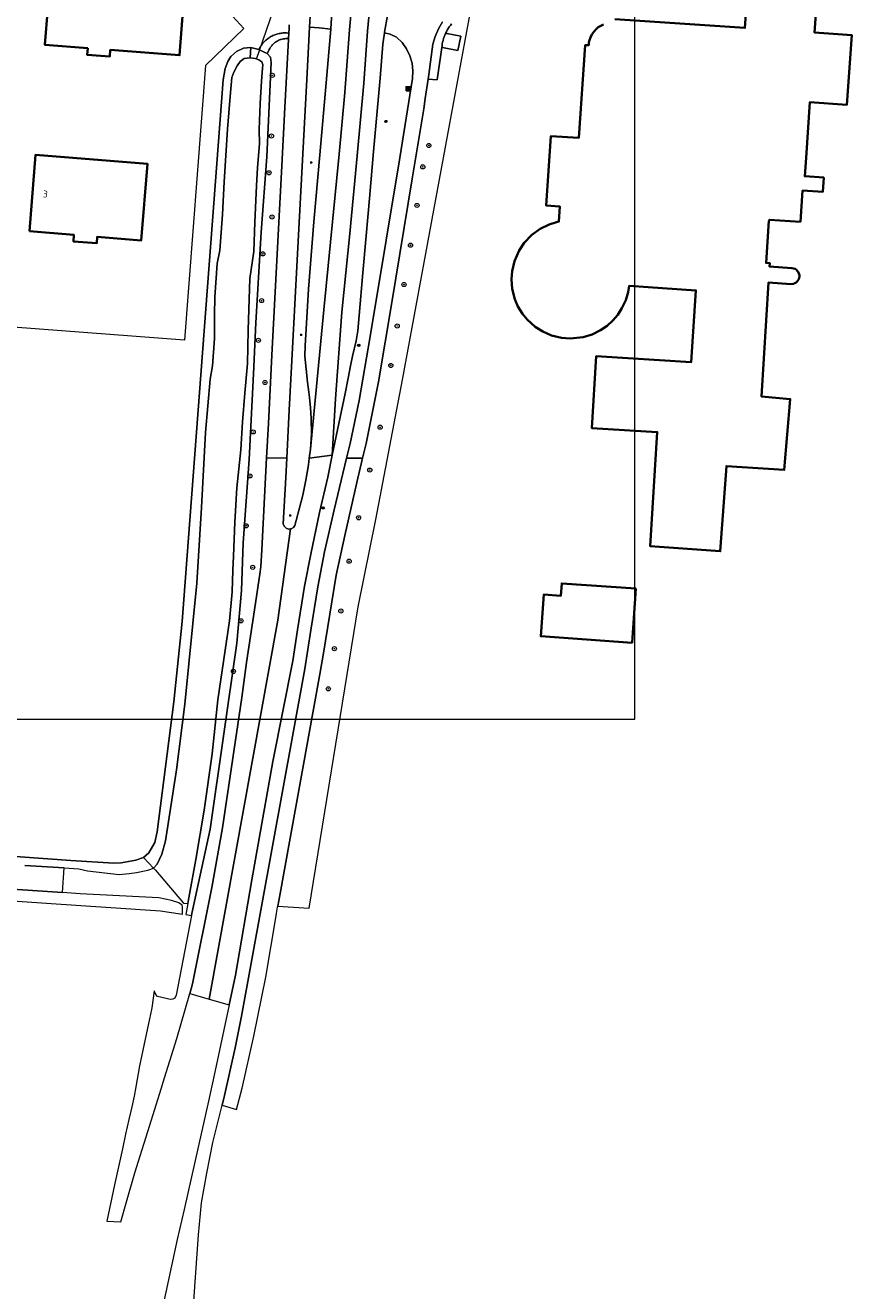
# Model space of a CAD drawing. Header units: metres. Extents: x 152610 to 160096, y 456114 to 462495.
# Tile 629 of 656: x 157162 to 157322, y 461089 to 461334. Entities that reach past the tile are written whole.
import ezdxf
from ezdxf.enums import TextEntityAlignment as Align

# ---------------------------------------------------------------- set-up
doc = ezdxf.new("R2010")
doc.units = ezdxf.units.M
doc.header["$LTSCALE"] = 0.5
doc.layers.get('0').update_dxf_attribs({"linetype": 'CONTINUOUS'})
for name, color, linetype, lineweight in [('B-PV-GR-BOOM-S', 251, 'CONTINUOUS', 25), ('B-PV-GR-GROENVOORZIENING-G', 252, 'CONTINUOUS', 18), ('B-PV-IE-MEUBILAIR-S', 251, 'CONTINUOUS', 25), ('B-PV-IE-MEUBILAIR_WEGMEUBILAIR_AFVALBAK-S', 251, 'CONTINUOUS', 25), ('B-PV-KW-KUNSTWERK_DUIKER-G', 251, 'CONTINUOUS', 18), ('B-PV-OG-BEBOUWING-GV', 6, 'CONTINUOUS', 35), ('B-PV-OG-BEBOUWING-T18', 1, 'CONTINUOUS', 18), ('B-PV-OG-TERREIN_BEGROEID-GV', 251, 'CONTINUOUS', 18), ('B-PV-OG-TERREIN_OEVER-GV', 251, 'CONTINUOUS', 18), ('B-PV-OG-WATER_SLOOT-GV', 251, 'CONTINUOUS', 18), ('B-PV-VH-GESLOTENVERHARDING_ASFALT-GV', 251, 'CONTINUOUS', 18), ('B-PV-VH-OPENVERHARDING_TEGEL-GV', 251, 'CONTINUOUS', 18)]:
    doc.layers.add(name, color=color, linetype=linetype, lineweight=lineweight)
doc.styles.add('NLCS-ISO', font='NLCS-ISO.ttf')
doc.styles.add('NLCS-ISO-M750-T18', font='NLCS-ISO.ttf', dxfattribs={"height": 1.35})

# ---------------------------------------------------------------- blocks, each defined once
blk = doc.blocks.new('SIE-WEG_AFVALBAK-SO')
h = blk.add_hatch(color=256)
h.dxf.hatch_style = 1
h.paths.add_polyline_path([(-1.5, -1.5), (1.5, -1.5), (1.5, 1.5), (-1.5, 1.5)])
for points in [[(-2, -2), (2, -2), (2, 2), (-2, 2)], [(-1.5, -1.5), (1.5, -1.5), (1.5, 1.5), (-1.5, 1.5)]]:
    blk.add_lwpolyline(points, close=True)
blk = doc.blocks.new('SIE-MEUBILAIR_PAAL_LICHTMAST-SO')
for points in [[(-0.6, 0), (-1, 0)], [(-0.7, 0.7), (-0.4, 0.4)], [(0, 1), (0, 0.6)], [(0.4, 0.4), (0.7, 0.7)], [(1, 0), (0.6, 0)], [(-0.7, -0.7), (-0.4, -0.4)], [(0, -0.6), (0, -1)], [(0.4, -0.4), (0.7, -0.7)]]:
    blk.add_lwpolyline(points)
blk.add_circle((0, 0), 0.5)
blk = doc.blocks.new('SIE-MEUBILAIR_PUT_RIOOLPUT-SO')
blk.add_ellipse((0, 0), major_axis=(1.25, 0), ratio=0.54)
at = {"style": 'NLCS-ISO'}
blk.add_text('ri', height=0.75, dxfattribs=at).set_placement((0, 0.1), align=Align.MIDDLE_CENTER)
blk = doc.blocks.new('SGR-BOOM_GBKN-SO')
at = {"linetype": 'ByBlock', "lineweight": 18}
h = blk.add_hatch(color=0, dxfattribs=at)
h.dxf.hatch_style = 1
edge = h.paths.add_edge_path()
edge.add_arc((0, 0), 0.25, 0, 360)
at = {"color": 0, "linetype": 'ByBlock', "lineweight": 18}
for radius in [2, 0.25]:
    blk.add_circle((0, 0), radius, dxfattribs=at)
at = {"color": 0, "linetype": 'ByBlock', "lineweight": 18, "style": 'NLCS-ISO'}
blk.add_attdef('SOORT', (2.5, 0), '', height=1.5, dxfattribs=at)

msp = doc.modelspace()

# ---------------------------------------------------------------- linework, layer by layer
at = {"layer": 'B-PV-GR-GROENVOORZIENING-G'}
msp.add_lwpolyline([(156654.254, 461199.56), (157279.902, 461199.56), (157279.902, 461707.86), (156654.254, 461707.86)], close=True, dxfattribs=at)
msp.add_lwpolyline([(156654.254, 461199.56), (157279.902, 461199.56), (157279.902, 461707.86), (156654.254, 461707.86)], close=True, dxfattribs=at)
at = {"layer": 'B-PV-KW-KUNSTWERK_DUIKER-G', "flags": 128}
msp.add_lwpolyline([(157206.771, 461327.198), (157210.599, 461338.404), (157205.516, 461389.543)], dxfattribs=at)
at = {"layer": 'B-PV-OG-BEBOUWING-GV', "flags": 128}
for points in [[(157174.142, 461329.306), (157174.04, 461327.991), (157178.385, 461327.656), (157178.487, 461328.971), (157191.871, 461327.939), (157192.968, 461342.161), (157166.977, 461344.166), (157165.809, 461329.949)], [(157162.845, 461293.906), (157171.458, 461293.198), (157171.354, 461291.943), (157175.854, 461291.574), (157175.957, 461292.828), (157184.478, 461292.127), (157185.693, 461306.897), (157164.06, 461308.675)], [(157280.088, 461224.805), (157265.754, 461225.814), (157265.584, 461223.4), (157262.262, 461223.634), (157261.695, 461215.584), (157279.351, 461214.341)]]:
    msp.add_lwpolyline(points, close=True, dxfattribs=at)
for points in [[(157273.799, 461333.887), (157273.3, 461333.641), (157272.815, 461333.324), (157272.42, 461332.993), (157271.948, 461332.478), (157271.582, 461331.941), (157271.294, 461331.355), (157271.115, 461330.825), (157271.018, 461330.392), (157270.957, 461329.843), (157270.289, 461329.889), (157269.051, 461311.938), (157263.663, 461312.301), (157262.758, 461298.846), (157265.412, 461298.667), (157265.216, 461295.754), (157264.721, 461295.644), (157263.328, 461295.207), (157261.564, 461294.345), (157259.994, 461293.211), (157258.481, 461291.633), (157257.513, 461290.194), (157256.591, 461288.106), (157256.14, 461286.162), (157256.028, 461284.66), (157256.17, 461282.766), (157256.669, 461280.792), (157257.282, 461279.364), (157258.143, 461277.947), (157259.046, 461276.835), (157260.606, 461275.427), (157262.089, 461274.488), (157263.759, 461273.766), (157265.722, 461273.287), (157267.371, 461273.158), (157269.899, 461273.428), (157271.606, 461273.948), (157273.224, 461274.737), (157274.53, 461275.634), (157275.621, 461276.622), (157276.583, 461277.753), (157277.39, 461278.998), (157278.108, 461280.542), (157278.573, 461282.106), (157278.772, 461283.313), (157291.674, 461282.463), (157290.758, 461268.563), (157272.417, 461269.771), (157271.549, 461255.839), (157284.205, 461255.052), (157282.851, 461232.979), (157296.405, 461232.022), (157296.466, 461232.876), (157297.58, 461248.485), (157308.774, 461247.743), (157309.917, 461261.45), (157304.375, 461261.937), (157305.703, 461283.981), (157310.043, 461283.688), (157310.421, 461283.709), (157310.597, 461283.752), (157310.835, 461283.846), (157311.038, 461283.968), (157311.246, 461284.145), (157311.41, 461284.343), (157311.569, 461284.632), (157311.653, 461284.9), (157311.686, 461285.163), (157311.677, 461285.402), (157311.608, 461285.714), (157311.464, 461286.024), (157311.283, 461286.265), (157311.101, 461286.434), (157310.84, 461286.6), (157310.538, 461286.714), (157310.251, 461286.761), (157305.911, 461287.054), (157305.957, 461287.733), (157305.258, 461287.78), (157305.809, 461295.931), (157305.879, 461295.926), (157305.893, 461296.131), (157311.886, 461295.728), (157312.29, 461301.747), (157316.207, 461301.483), (157316.395, 461304.267), (157312.734, 461304.514), (157312.974, 461308.066), (157313.702, 461318.841), (157320.885, 461318.356), (157321.795, 461331.815), (157314.611, 461332.301), (157314.975, 461337.688)], [(157301.533, 461338.597), (157301.169, 461333.209), (157276.006, 461334.914)]]:
    msp.add_lwpolyline(points, dxfattribs=at)
at = {"layer": 'B-PV-OG-TERREIN_BEGROEID-GV', "flags": 128}
for points in [[(157200.735, 461336.936), (157204.322, 461333.079), (157196.907, 461325.943), (157192.842, 461272.818), (157154.57, 461275.759)], [(157244.451, 461333.981), (157244.225, 461333.698), (157244.013, 461333.405), (157243.813, 461333.104), (157243.627, 461332.793), (157243.455, 461332.475), (157243.299, 461332.154), (157243.554, 461332.108), (157246.253, 461331.621), (157245.673, 461328.841), (157243.042, 461329.348), (157242.572, 461329.439), (157241.677, 461323.166), (157239.925, 461323.275), (157239.365, 461319.535), (157239.077, 461317.59), (157236.83, 461304.06), (157232.939, 461280.14), (157230.314, 461264.781), (157227.929, 461252.872), (157227.261, 461249.999), (157226.165, 461245.286), (157223.794, 461235.092), (157222.16, 461227.408), (157219.707, 461212.284), (157219.013, 461208.228), (157211.048, 461164.451), (157210.872, 461163.401), (157216.898, 461163.007), (157226.394, 461221.28), (157229.799, 461238.189), (157234.942, 461265.158), (157248.171, 461336.714)], [(157150.28, 461173.705), (157170.872, 461172.252), (157179.168, 461171.723), (157180.563, 461171.784), (157183.45, 461172.302), (157184.879, 461172.806), (157185.947, 461173.703), (157187.067, 461175.693), (157187.522, 461177.792), (157190.749, 461202.924), (157192.377, 461218.42), (157200.294, 461323.198), (157200.702, 461325.354), (157201.209, 461326.719), (157201.796, 461327.679), (157202.891, 461328.623), (157204.245, 461329.267), (157205.67, 461329.42), (157207.199, 461329.021), (157207.53, 461329.62), (157207.555, 461329.66), (157207.671, 461329.835), (157207.794, 461330.007), (157207.924, 461330.173), (157208.059, 461330.335), (157208.201, 461330.491), (157208.348, 461330.642), (157208.501, 461330.787), (157208.66, 461330.926), (157208.823, 461331.059), (157208.992, 461331.186), (157209.165, 461331.306), (157209.343, 461331.42), (157209.525, 461331.526), (157209.71, 461331.626), (157209.9, 461331.719), (157210.093, 461331.804), (157210.289, 461331.882), (157210.487, 461331.953), (157210.689, 461332.016), (157210.892, 461332.071), (157211.098, 461332.119), (157211.305, 461332.158), (157211.513, 461332.19), (157211.723, 461332.214), (157211.933, 461332.23), (157212.144, 461332.238), (157212.354, 461332.238), (157212.565, 461332.23), (157212.775, 461332.214), (157212.985, 461332.19), (157213.05, 461333.182), (157213.062, 461333.448), (157213.08, 461333.831)], [(157192.994, 461064.225), (157195.507, 461099.847), (157196.093, 461106.016), (157197.117, 461111.772), (157198.328, 461117.704), (157200.105, 461124.894), (157200.564, 461126.752), (157202.612, 461136.013), (157203.849, 461142.145), (157213.689, 461196.169), (157216.094, 461209.268), (157217.256, 461216.743), (157218.626, 461225.126), (157219.891, 461231.879), (157221.777, 461240.043), (157224.149, 461249.999), (157224.83, 461252.857), (157226.621, 461261.199), (157228.723, 461273.535), (157231.843, 461292.188), (157234.483, 461308.085), (157236.893, 461323.417), (157236.984, 461324.905), (157236.82, 461326.388), (157236.406, 461327.82), (157235.754, 461329.161), (157234.883, 461330.372), (157233.819, 461331.416), (157232.588, 461332.03), (157231.459, 461332.245), (157231.199, 461330.056), (157230.638, 461323.518), (157229.938, 461315.675), (157229.373, 461309.332), (157228.586, 461300.253), (157227.935, 461293.029), (157227.298, 461285.842), (157226.604, 461277.63), (157226.328, 461274.626), (157226.011, 461272.673), (157225.309, 461269.747), (157224.95, 461267.848), (157224.462, 461265.489), (157223.864, 461262.534), (157222.938, 461257.942), (157221.386, 461250.615), (157220.536, 461246.35), (157218.894, 461239.517), (157217.229, 461231.456), (157216.001, 461225.298), (157214.685, 461216.823), (157213.75, 461210.824), (157209.927, 461191.361), (157205.869, 461168.473), (157202.66, 461150.04), (157201.447, 461144.284), (157198.588, 461130.717), (157197.453, 461125.66), (157192.756, 461104.725), (157191.382, 461098.906), (157185.916, 461073.511)]]:
    msp.add_lwpolyline(points, dxfattribs=at)
for points in [[(157212.565, 461332.23), (157212.354, 461332.238), (157212.144, 461332.238), (157211.933, 461332.23), (157211.723, 461332.214), (157211.513, 461332.19), (157211.305, 461332.158), (157211.098, 461332.119), (157210.892, 461332.071), (157210.689, 461332.016), (157210.487, 461331.953), (157210.289, 461331.882), (157210.093, 461331.804), (157209.9, 461331.719), (157209.71, 461331.626), (157209.525, 461331.526), (157209.343, 461331.42), (157209.165, 461331.306), (157208.992, 461331.186), (157208.823, 461331.059), (157208.66, 461330.926), (157208.501, 461330.787), (157208.348, 461330.642), (157208.201, 461330.491), (157208.059, 461330.335), (157207.924, 461330.173), (157207.794, 461330.007), (157207.671, 461329.835), (157207.555, 461329.66), (157207.53, 461329.62), (157207.199, 461329.021), (157207.275, 461329.001), (157208.83, 461328.267), (157209.08, 461328.73), (157209.146, 461328.891), (157209.219, 461329.049), (157209.299, 461329.203), (157209.387, 461329.352), (157209.481, 461329.498), (157209.581, 461329.639), (157209.688, 461329.776), (157209.802, 461329.907), (157209.921, 461330.033), (157210.046, 461330.153), (157210.176, 461330.268), (157210.311, 461330.376), (157210.452, 461330.478), (157210.596, 461330.573), (157210.745, 461330.662), (157210.898, 461330.744), (157211.055, 461330.818), (157211.215, 461330.885), (157211.378, 461330.945), (157211.543, 461330.997), (157211.711, 461331.041), (157211.88, 461331.078), (157212.051, 461331.107), (157212.223, 461331.128), (157212.396, 461331.141), (157212.57, 461331.146), (157212.743, 461331.143), (157212.916, 461331.132), (157212.985, 461332.19), (157212.775, 461332.214)], [(157218.878, 461333.201), (157217.019, 461333.373), (157216.446, 461323.232), (157215.494, 461305.28), (157214.594, 461288.293), (157213.695, 461271.302), (157213.07, 461259.289), (157212.583, 461250.008), (157212.387, 461246.283), (157211.93, 461237.32), (157212.095, 461236.84), (157212.451, 461236.478), (157212.927, 461236.303), (157213.341, 461236.341), (157213.432, 461236.349), (157213.869, 461236.607), (157214.153, 461237.028), (157214.405, 461237.956), (157215.679, 461242.843), (157216.295, 461245.79), (157216.773, 461248.751), (157216.95, 461250.01), (157217.193, 461251.735), (157217.365, 461254.752), (157217.333, 461257.755), (157217.207, 461259.777), (157216.995, 461261.763), (157216.886, 461262.759), (157216.621, 461264.739), (157216.079, 461269.719), (157216.123, 461271.715), (157216.795, 461282.724), (157217.831, 461295.706), (157218.977, 461308.691), (157220.225, 461322.615), (157221.088, 461332.99)], [(157212.743, 461331.143), (157212.57, 461331.146), (157212.396, 461331.141), (157212.223, 461331.128), (157212.051, 461331.107), (157211.88, 461331.078), (157211.711, 461331.041), (157211.543, 461330.997), (157211.378, 461330.945), (157211.215, 461330.885), (157211.055, 461330.818), (157210.898, 461330.744), (157210.745, 461330.662), (157210.596, 461330.573), (157210.452, 461330.478), (157210.311, 461330.376), (157210.176, 461330.268), (157210.046, 461330.153), (157209.921, 461330.033), (157209.802, 461329.907), (157209.688, 461329.776), (157209.581, 461329.639), (157209.481, 461329.498), (157209.387, 461329.352), (157209.299, 461329.203), (157209.219, 461329.049), (157209.146, 461328.891), (157209.08, 461328.73), (157208.83, 461328.267), (157208.84, 461328.262), (157209.438, 461327.558), (157209.571, 461326.536), (157208.724, 461308.252), (157207.676, 461293.697), (157206.616, 461276.208), (157206.164, 461266.312), (157205.306, 461249.76), (157204.178, 461233.673), (157203.834, 461224.4), (157202.966, 461214.216), (157197.77, 461178.27), (157194.24, 461161.97), (157194.171, 461161.606), (157191.238, 461146.152), (157190.985, 461145.634), (157190.605, 461145.418), (157190.066, 461145.342), (157189.292, 461145.527), (157187.622, 461145.925), (157187.286, 461146.305), (157187.014, 461146.909), (157186.993, 461147.014), (157186.494, 461143.746), (157186.447, 461143.435), (157186.062, 461141.608), (157184.153, 461132.542), (157183.408, 461128.45), (157183.081, 461126.654), (157182.632, 461124.602), (157182.054, 461122.152), (157181.455, 461119.315), (157180.856, 461116.477), (157179.326, 461109.479), (157177.796, 461102.48), (157180.531, 461102.326), (157181.617, 461106.193), (157183.203, 461111.812), (157185.714, 461119.822), (157188.385, 461128.28), (157188.663, 461129.159), (157191.368, 461137.785), (157193.851, 461146.478), (157194.106, 461147.423), (157194.359, 461148.369), (157198.09, 461166.99), (157200.15, 461178.56), (157203.91, 461203.76), (157204.828, 461210.503), (157206.335, 461220.703), (157207.473, 461228.04), (157207.582, 461229.037), (157207.753, 461232.271), (157208.289, 461242.486), (157208.69, 461250.099), (157209.039, 461256.715), (157209.722, 461269.917), (157210.368, 461282.127), (157210.999, 461294.381), (157211.644, 461306.531), (157212.219, 461317.812), (157212.907, 461330.991), (157212.916, 461331.132)]]:
    msp.add_lwpolyline(points, close=True, dxfattribs=at)
at = {"layer": 'B-PV-OG-TERREIN_OEVER-GV', "flags": 128}
for points in [[(157205.67, 461329.42), (157204.245, 461329.267), (157202.891, 461328.623), (157201.796, 461327.679), (157201.209, 461326.719), (157200.702, 461325.354), (157200.294, 461323.198), (157192.377, 461218.42), (157190.749, 461202.924), (157187.522, 461177.792), (157187.067, 461175.693), (157185.947, 461173.703), (157184.879, 461172.806), (157186.826, 461170.763), (157187.519, 461171.539), (157188.462, 461173.415), (157189.171, 461176.03), (157191.273, 461189.743), (157192.883, 461202.458), (157195.198, 461225.859), (157196.095, 461240.503), (157196.881, 461254.965), (157197.807, 461265.275), (157198.267, 461267.842), (157198.62, 461273.143), (157198.641, 461277.718), (157198.666, 461281.177), (157199.165, 461287.651), (157199.639, 461290.2), (157200.154, 461297.12), (157200.473, 461303.468), (157201.171, 461313.608), (157201.64, 461319.98), (157201.976, 461323.597), (157202.366, 461324.661), (157202.999, 461325.884), (157203.582, 461326.696), (157204.365, 461327.289), (157205.501, 461327.411)], [(157207.199, 461329.021), (157205.67, 461329.42), (157205.501, 461327.411), (157206.48, 461327.296), (157207.188, 461327.057), (157207.747, 461326.631), (157207.954, 461326.055), (157207.937, 461325.423), (157207.723, 461322.93), (157207.459, 461318.596), (157207.291, 461313.593), (157207.319, 461310.804), (157206.963, 461306.246), (157206.771, 461302.675), (157206.412, 461295.644), (157206.228, 461289.99), (157205.428, 461284.762), (157205.135, 461274.793), (157205.02, 461268.302), (157204.482, 461262.591), (157204.037, 461257.067), (157203.703, 461251.598), (157202.944, 461244.268), (157202.558, 461237.628), (157202.283, 461231.099), (157202.162, 461228.365), (157202.047, 461224.181), (157201.546, 461218.581), (157199.301, 461203.276), (157198.173, 461192.817), (157196.653, 461181.977), (157195.024, 461172.405), (157193.564, 461164.273), (157193.493, 461163.9), (157193.086, 461161.76), (157194.171, 461161.606), (157194.24, 461161.97), (157197.77, 461178.27), (157202.966, 461214.216), (157203.834, 461224.4), (157204.178, 461233.673), (157205.306, 461249.76), (157206.164, 461266.312), (157206.616, 461276.208), (157207.676, 461293.697), (157208.724, 461308.252), (157209.571, 461326.536), (157209.438, 461327.558), (157208.84, 461328.262), (157208.83, 461328.267), (157207.275, 461329.001)]]:
    msp.add_lwpolyline(points, close=True, dxfattribs=at)
for points in [[(157161.969, 461171.273), (157169.565, 461170.784), (157172.386, 461170.602), (157174.061, 461170.199), (157180.219, 461169.533), (157182.141, 461169.687), (157183.576, 461169.932), (157185.713, 461170.341), (157186.826, 461170.763), (157184.879, 461172.806), (157183.45, 461172.302), (157180.563, 461171.784), (157179.168, 461171.723), (157170.872, 461172.252), (157150.28, 461173.705)], [(157138.112, 461165.913), (157167.088, 461163.917), (157188.205, 461162.462), (157192.441, 461161.853), (157192.452, 461163.209), (157192.358, 461163.581), (157191.743, 461164.044), (157190.328, 461164.467), (157187.852, 461165.016), (157172.668, 461165.773), (157169.244, 461166.005), (157140.205, 461167.97)]]:
    msp.add_lwpolyline(points, dxfattribs=at)
at = {"layer": 'B-PV-OG-WATER_SLOOT-GV', "flags": 128}
msp.add_lwpolyline([(157192.65, 461163.969), (157193.493, 461163.9), (157193.564, 461164.273), (157195.024, 461172.405), (157196.653, 461181.977), (157198.173, 461192.817), (157199.301, 461203.276), (157201.546, 461218.581), (157202.047, 461224.181), (157202.162, 461228.365), (157202.283, 461231.099), (157202.558, 461237.628), (157202.944, 461244.268), (157203.703, 461251.598), (157204.037, 461257.067), (157204.482, 461262.591), (157205.02, 461268.302), (157205.135, 461274.793), (157205.428, 461284.762), (157206.228, 461289.99), (157206.412, 461295.644), (157206.771, 461302.675), (157206.963, 461306.246), (157207.319, 461310.804), (157207.291, 461313.593), (157207.459, 461318.596), (157207.723, 461322.93), (157207.937, 461325.423), (157207.954, 461326.055), (157207.747, 461326.631), (157207.188, 461327.057), (157206.48, 461327.296), (157205.501, 461327.411), (157204.365, 461327.289), (157203.582, 461326.696), (157202.999, 461325.884), (157202.366, 461324.661), (157201.976, 461323.597), (157201.64, 461319.98), (157201.171, 461313.608), (157200.473, 461303.468), (157200.154, 461297.12), (157199.639, 461290.2), (157199.165, 461287.651), (157198.666, 461281.177), (157198.641, 461277.718), (157198.62, 461273.143), (157198.267, 461267.842), (157197.807, 461265.275), (157196.881, 461254.965), (157196.095, 461240.503), (157195.198, 461225.859), (157192.883, 461202.458), (157191.273, 461189.743), (157189.171, 461176.03), (157188.462, 461173.415), (157187.519, 461171.539), (157186.826, 461170.763), (157187.232, 461170.337)], close=True, dxfattribs=at)
msp.add_lwpolyline([(157140.205, 461167.97), (157169.244, 461166.005), (157169.565, 461170.784), (157161.969, 461171.273)], dxfattribs=at)
at = {"layer": 'B-PV-VH-GESLOTENVERHARDING_ASFALT-GV', "flags": 128}
for points in [[(157221.317, 461336.202), (157221.091, 461333.034), (157221.088, 461332.99), (157220.225, 461322.615), (157218.977, 461308.691), (157217.831, 461295.706), (157216.795, 461282.724), (157216.123, 461271.715), (157216.079, 461269.719), (157216.621, 461264.739), (157216.886, 461262.759), (157216.995, 461261.763), (157217.207, 461259.777), (157217.333, 461257.755), (157217.365, 461254.752), (157217.193, 461251.735), (157219.743, 461278.7), (157222.701, 461308.784), (157223.822, 461320.749), (157224.728, 461332.83), (157225.704, 461343.56)], [(157229.208, 461343.45), (157228.22, 461332.588), (157227.494, 461322.518), (157226.186, 461308.46), (157224.801, 461293.475), (157223.213, 461278.241), (157221.999, 461261.467), (157221.386, 461250.615), (157222.938, 461257.942), (157223.864, 461262.534), (157224.462, 461265.489), (157224.95, 461267.848), (157225.309, 461269.747), (157226.011, 461272.673), (157226.328, 461274.626), (157226.604, 461277.63), (157227.298, 461285.842), (157227.935, 461293.029), (157228.586, 461300.253), (157229.373, 461309.332), (157229.938, 461315.675), (157230.638, 461323.518), (157231.199, 461330.056), (157231.459, 461332.245), (157231.479, 461332.362), (157232.043, 461335.634)], [(157213.08, 461333.831), (157213.062, 461333.448), (157213.05, 461333.182), (157212.985, 461332.19), (157212.916, 461331.132), (157212.907, 461330.991), (157212.219, 461317.812), (157211.644, 461306.531), (157210.999, 461294.381), (157210.368, 461282.127), (157209.722, 461269.917), (157209.039, 461256.715), (157208.69, 461250.099), (157212.583, 461250.008), (157213.07, 461259.289), (157213.695, 461271.302), (157214.594, 461288.293), (157215.494, 461305.28), (157216.446, 461323.232), (157217.019, 461333.373), (157217.16, 461336.577)], [(157232.043, 461335.634), (157231.479, 461332.362), (157231.459, 461332.245), (157232.588, 461332.03), (157233.819, 461331.416), (157234.883, 461330.372), (157235.754, 461329.161), (157236.406, 461327.82), (157236.82, 461326.388), (157236.984, 461324.905), (157236.893, 461323.417), (157234.483, 461308.085), (157231.843, 461292.188), (157228.723, 461273.535), (157226.621, 461261.199), (157224.83, 461252.857), (157224.149, 461249.999), (157227.261, 461249.999), (157227.929, 461252.872), (157230.314, 461264.781), (157232.939, 461280.14), (157236.83, 461304.06), (157239.077, 461317.59), (157239.365, 461319.535), (157239.925, 461323.275), (157240.068, 461324.232), (157240.82, 461330.041), (157241.263, 461331.56), (157241.901, 461333.008), (157242.722, 461334.361)]]:
    msp.add_lwpolyline(points, dxfattribs=at)
for points in [[(157229.208, 461343.45), (157225.704, 461343.56), (157224.728, 461332.83), (157223.822, 461320.749), (157222.701, 461308.784), (157219.743, 461278.7), (157217.193, 461251.735), (157216.95, 461250.01), (157221.386, 461250.615), (157221.999, 461261.467), (157223.213, 461278.241), (157224.801, 461293.475), (157226.186, 461308.46), (157227.494, 461322.518), (157228.22, 461332.588)], [(157219.092, 461336.398), (157217.16, 461336.577), (157217.019, 461333.373), (157218.878, 461333.201), (157221.088, 461332.99), (157221.091, 461333.034), (157221.317, 461336.202)], [(157201.447, 461144.284), (157202.66, 461150.04), (157205.869, 461168.473), (157209.927, 461191.361), (157213.75, 461210.824), (157214.685, 461216.823), (157216.001, 461225.298), (157217.229, 461231.456), (157218.894, 461239.517), (157220.536, 461246.35), (157221.386, 461250.615), (157216.95, 461250.01), (157216.773, 461248.751), (157216.295, 461245.79), (157215.679, 461242.843), (157214.405, 461237.956), (157214.153, 461237.028), (157213.869, 461236.607), (157213.432, 461236.349), (157213.341, 461236.341), (157210.868, 461218.692), (157197.572, 461145.403)], [(157212.583, 461250.008), (157208.69, 461250.099), (157208.289, 461242.486), (157207.753, 461232.271), (157207.582, 461229.037), (157207.473, 461228.04), (157206.335, 461220.703), (157204.828, 461210.503), (157203.91, 461203.76), (157200.15, 461178.56), (157198.09, 461166.99), (157194.359, 461148.369), (157194.106, 461147.423), (157193.851, 461146.478), (157197.572, 461145.403), (157210.868, 461218.692), (157213.341, 461236.341), (157212.927, 461236.303), (157212.451, 461236.478), (157212.095, 461236.84), (157211.93, 461237.32), (157212.387, 461246.283)], [(157210.705, 461162.409), (157210.837, 461163.195), (157210.872, 461163.401), (157211.048, 461164.451), (157219.013, 461208.228), (157219.707, 461212.284), (157222.16, 461227.408), (157223.794, 461235.092), (157226.165, 461245.286), (157227.261, 461249.999), (157224.149, 461249.999), (157221.777, 461240.043), (157219.891, 461231.879), (157218.626, 461225.126), (157217.256, 461216.743), (157216.094, 461209.268), (157213.689, 461196.169), (157203.849, 461142.145), (157202.612, 461136.013), (157200.564, 461126.752), (157200.105, 461124.894), (157202.89, 461124.089), (157203.964, 461128.181), (157206.225, 461138.23), (157208.573, 461149.681), (157210.624, 461161.926)]]:
    msp.add_lwpolyline(points, close=True, dxfattribs=at)
at = {"layer": 'B-PV-VH-OPENVERHARDING_TEGEL-GV', "flags": 128}
msp.add_lwpolyline([(157242.722, 461334.361), (157241.901, 461333.008), (157241.263, 461331.56), (157240.82, 461330.041), (157240.068, 461324.232), (157239.925, 461323.275), (157241.677, 461323.166), (157242.572, 461329.439), (157242.612, 461329.719), (157242.663, 461330.078), (157242.73, 461330.433), (157242.813, 461330.786), (157242.911, 461331.134), (157243.025, 461331.478), (157243.153, 461331.817), (157243.297, 461332.149), (157243.299, 461332.154), (157243.455, 461332.475), (157243.627, 461332.793), (157243.813, 461333.104), (157244.013, 461333.405), (157244.225, 461333.698), (157244.451, 461333.981)], dxfattribs=at)
msp.add_lwpolyline([(157243.554, 461332.108), (157243.299, 461332.154), (157243.297, 461332.149), (157243.153, 461331.817), (157243.025, 461331.478), (157242.911, 461331.134), (157242.813, 461330.786), (157242.73, 461330.433), (157242.663, 461330.078), (157242.612, 461329.719), (157242.572, 461329.439), (157243.042, 461329.348), (157245.673, 461328.841), (157246.253, 461331.621)], close=True, dxfattribs=at)

# ---------------------------------------------------------------- block references
at = {"layer": 'B-PV-GR-BOOM-S', "xscale": 0.2, "yscale": 0.2, "zscale": 0.2}
for p in [(157209.81, 461324.031), (157209.637, 461312.308), (157240.066, 461310.479), (157209.158, 461305.202), (157238.89, 461306.34), (157237.76, 461298.89), (157209.733, 461296.661), (157207.975, 461289.513), (157236.515, 461291.19), (157235.264, 461283.583), (157207.732, 461280.485), (157233.949, 461275.565), (157207.106, 461272.797), (157232.71, 461267.94), (157208.385, 461264.642), (157206.114, 461255.09), (157230.64, 461256), (157205.471, 461246.584), (157228.643, 461247.713), (157226.479, 461238.49), (157204.757, 461236.939), (157206.025, 461228.916), (157224.652, 461230.088), (157203.749, 461218.562), (157223.06, 461220.46), (157221.81, 461213.19), (157202.288, 461208.778), (157220.63, 461205.42)]:
    msp.add_blockref('SGR-BOOM_GBKN-SO', p, dxfattribs=at)
at = {"layer": 'B-PV-IE-MEUBILAIR-S', "xscale": 0.2, "yscale": 0.2, "zscale": 0.2}
for name, p in [('SIE-MEUBILAIR_PUT_RIOOLPUT-SO', (157231.766, 461315.132)), ('SIE-MEUBILAIR_PAAL_LICHTMAST-SO', (157217.337, 461307.178)), ('SIE-MEUBILAIR_PAAL_LICHTMAST-SO', (157215.386, 461273.856)), ('SIE-MEUBILAIR_PUT_RIOOLPUT-SO', (157226.517, 461271.834)), ('SIE-MEUBILAIR_PAAL_LICHTMAST-SO', (157213.279, 461238.941)), ('SIE-MEUBILAIR_PUT_RIOOLPUT-SO', (157219.632, 461240.392))]:
    msp.add_blockref(name, p, dxfattribs=at)
at = {"layer": 'B-PV-IE-MEUBILAIR_WEGMEUBILAIR_AFVALBAK-S', "xscale": 0.2, "yscale": 0.2, "zscale": 0.2}
msp.add_blockref('SIE-WEG_AFVALBAK-SO', (157236.047, 461321.437), dxfattribs=at)

# ---------------------------------------------------------------- texts
at = {"layer": 'B-PV-OG-BEBOUWING-T18', "style": 'NLCS-ISO-M750-T18'}
msp.add_text('3', height=1.35, rotation=355.3, dxfattribs=at).set_placement((157165.944, 461301.086), align=Align.MIDDLE)

doc.saveas('drawing.dxf')
